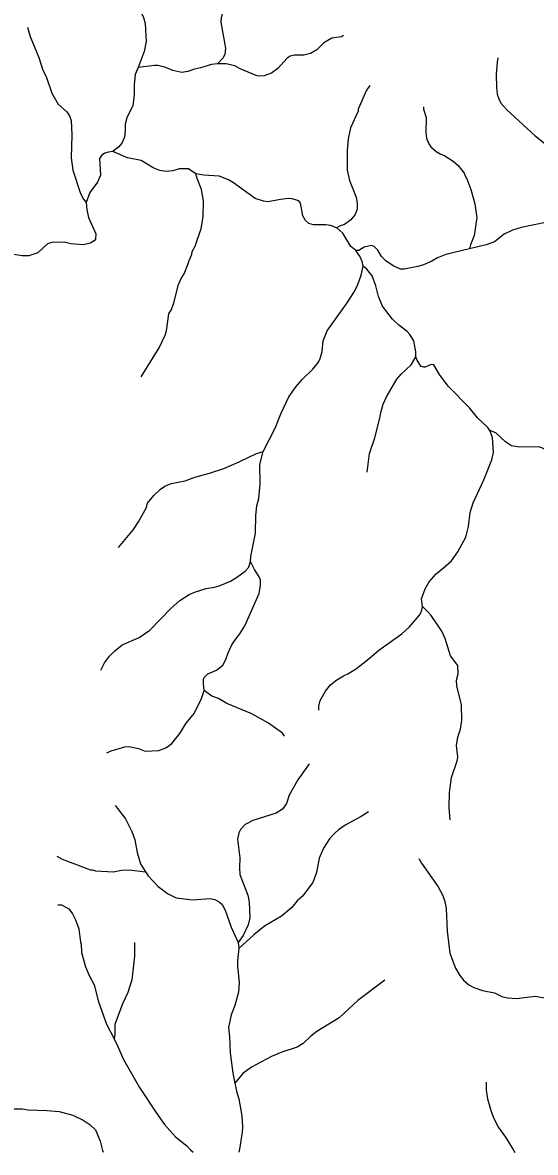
# Model space of a CAD drawing. Extents: x 500 to 555.2, y 9115.7 to 9171.
# Drawn here: x 534.42 to 539.23, y 9115.68 to 9126.27 of the extents above; entities that cross this region are included whole.
import ezdxf

# ---------------------------------------------------------------- set-up
doc = ezdxf.new("R2010")
doc.units = 0
doc.header["$LTSCALE"] = 0.064
doc.layers.add('7', color=7, linetype='Continuous', lineweight=25)

msp = doc.modelspace()

# ---------------------------------------------------------------- linework, layer by layer
at = {"layer": '7'}
for points in [[(535.2595, 9126.8509), (535.2825, 9126.8289), (535.2926, 9126.7941), (535.2788, 9126.7386), (535.2594, 9126.6649), (535.2595, 9126.6417), (535.267, 9126.6211), (535.4102, 9126.4457), (535.5048, 9126.3967), (535.5164, 9126.3865), (535.5306, 9126.3653), (535.5529, 9126.3177), (535.5699, 9126.2628), (535.5776, 9126.0949), (535.5611, 9125.9995), (535.5024, 9125.8508)], [(536.6379, 9126.6896), (536.6157, 9126.644), (536.5764, 9126.5966), (536.5032, 9126.5379), (536.3706, 9126.4612), (536.3338, 9126.4276), (536.298, 9126.3721), (536.2823, 9126.3169), (536.278, 9126.2739), (536.3221, 9126.0296), (536.3173, 9125.9739), (536.2998, 9125.9394), (536.2486, 9125.8846)], [(534.4676, 9126.2292), (534.4916, 9126.1413), (534.5735, 9125.9443), (534.6113, 9125.8262), (534.641, 9125.7666), (534.6933, 9125.6093), (534.7528, 9125.507), (534.8365, 9125.4331), (534.8616, 9125.3971), (534.8772, 9125.3541), (534.882, 9125.2187), (534.8773, 9125.0042), (534.8905, 9124.8869), (534.9644, 9124.6704), (534.993, 9124.6146), (535.0176, 9124.5847)], [(537.4291, 9126.1497), (537.411, 9126.138), (537.3201, 9126.1242), (537.245, 9126.0823), (537.1775, 9126.0152), (537.1194, 9125.9799), (537.0566, 9125.9668), (536.9678, 9125.9666), (536.9273, 9125.9576), (536.8996, 9125.9388), (536.8127, 9125.8404), (536.753, 9125.796), (536.6835, 9125.7728), (536.6306, 9125.7699), (536.6088, 9125.7738), (536.4601, 9125.8388), (536.4108, 9125.8665), (536.3294, 9125.8846), (536.2495, 9125.8847), (536.2486, 9125.8846)], [(536.2486, 9125.8846), (536.19, 9125.8774), (536.0887, 9125.8468), (536.031, 9125.8355), (535.9706, 9125.8124), (535.9137, 9125.8028), (535.8278, 9125.8228), (535.7533, 9125.8523), (535.6891, 9125.8682), (535.6563, 9125.8699), (535.5024, 9125.8508)], [(538.8763, 9125.942), (538.8677, 9125.9005), (538.8599, 9125.783), (538.8615, 9125.6637), (538.8698, 9125.5994), (538.8843, 9125.5556), (538.9045, 9125.5169), (538.9588, 9125.4527), (539.224, 9125.2106), (539.3174, 9125.1383), (539.4962, 9124.9661), (539.5613, 9124.8851)], [(535.5024, 9125.8508), (535.4756, 9125.783), (535.4661, 9125.6872), (535.4659, 9125.5912), (535.453, 9125.495), (535.3975, 9125.3768), (535.3812, 9125.3185), (535.3824, 9125.2575), (535.3753, 9125.1976), (535.3498, 9125.1407), (535.3214, 9125.1071), (535.2664, 9125.0623)], [(537.6756, 9125.6815), (537.6453, 9125.6375), (537.5676, 9125.4588), (537.5653, 9125.4415), (537.4956, 9125.2854), (537.4738, 9125.18), (537.464, 9125.0717), (537.4624, 9124.8868), (537.486, 9124.7917), (537.5459, 9124.6348), (537.5574, 9124.5757), (537.5557, 9124.5224), (537.539, 9124.4727), (537.4972, 9124.4237), (537.4389, 9124.3798), (537.3913, 9124.3618), (537.3642, 9124.3464)], [(538.1775, 9125.4822), (538.1791, 9125.4598), (538.2022, 9125.3806), (538.2005, 9125.2379), (538.2054, 9125.1888), (538.2274, 9125.135), (538.2488, 9125.1063), (538.2961, 9125.0626), (538.3354, 9125.0397), (538.3771, 9125.0236), (538.4557, 9124.9714), (538.5046, 9124.931), (538.5609, 9124.8593), (538.5615, 9124.8467), (538.5842, 9124.8054), (538.6234, 9124.7076), (538.6611, 9124.573), (538.6776, 9124.44), (538.6546, 9124.274), (538.6189, 9124.1887), (538.6103, 9124.1518)], [(535.2664, 9125.0623), (535.2262, 9125.0577), (535.19, 9125.0461), (535.1611, 9125.0267), (535.1421, 9124.9985), (535.1506, 9124.8421), (535.1223, 9124.774), (535.0514, 9124.678), (535.0176, 9124.5847)], [(536.0446, 9124.8526), (535.9745, 9124.9004), (535.8867, 9124.9006), (535.8284, 9124.8812), (535.7672, 9124.876), (535.707, 9124.8854), (535.6446, 9124.9096), (535.5332, 9124.9775), (535.4045, 9125.0046), (535.2664, 9125.0623)], [(535.5308, 9122.9524), (535.7012, 9123.2236), (535.7575, 9123.3412), (535.7695, 9123.3822), (535.7923, 9123.5411), (535.8162, 9123.5833), (535.8376, 9123.6454), (535.8816, 9123.8151), (535.906, 9123.8724), (535.9337, 9123.9168), (535.97, 9124.0026), (535.9812, 9124.0424), (536.0071, 9124.0964), (536.0116, 9124.1265), (536.0369, 9124.1761), (536.0933, 9124.3421), (536.1139, 9124.4511), (536.1154, 9124.6002), (536.0985, 9124.7074), (536.0566, 9124.8087), (536.0446, 9124.8526)], [(537.3642, 9124.3464), (537.3063, 9124.3677), (537.2637, 9124.3751), (537.1475, 9124.3768), (537.1031, 9124.3889), (537.0712, 9124.4161), (537.0464, 9124.4584), (537.0263, 9124.5775), (537.0106, 9124.6011), (536.9488, 9124.6183), (536.9113, 9124.6215), (536.8373, 9124.6134), (536.7208, 9124.5907), (536.6783, 9124.5959), (536.6012, 9124.6217), (536.3983, 9124.7689), (536.3504, 9124.7978), (536.2634, 9124.8327), (536.1196, 9124.8398), (536.0446, 9124.8526)], [(535.0176, 9124.5847), (535.0228, 9124.5174), (535.0398, 9124.4439), (535.1083, 9124.2903), (535.1053, 9124.2424), (535.0914, 9124.226), (535.0555, 9124.2049), (534.991, 9124.1888), (534.8729, 9124.1984), (534.8106, 9124.2117), (534.6951, 9124.2083), (534.653, 9124.1959), (534.5628, 9124.112), (534.4793, 9124.0855), (534.4156, 9124.0837), (534.2968, 9124.1039), (534.2417, 9124.1299), (534.1072, 9124.2201), (534.1046, 9124.2222)], [(539.337, 9124.4026), (539.3363, 9124.4016), (539.0943, 9124.351), (539.0137, 9124.3269), (538.9349, 9124.2878), (538.8445, 9124.2167), (538.7657, 9124.1893), (538.6103, 9124.1518)], [(537.544, 9124.1334), (537.4969, 9124.1739), (537.4211, 9124.2969), (537.3651, 9124.3461), (537.3642, 9124.3464)], [(538.6103, 9124.1518), (538.3891, 9124.0984), (538.3109, 9124.0675), (538.2573, 9124.0358), (538.1785, 9123.9998), (538.1266, 9123.9837), (537.9967, 9123.9593), (537.9619, 9123.9607), (537.8932, 9123.9911), (537.8263, 9124.0367), (537.7861, 9124.08), (537.752, 9124.1366), (537.7147, 9124.1736), (537.6912, 9124.1819), (537.6219, 9124.1658), (537.5732, 9124.135), (537.544, 9124.1334)], [(537.6131, 9123.987), (537.6033, 9124.0329), (537.5802, 9124.0804), (537.544, 9124.1334)], [(536.6757, 9122.2509), (536.6758, 9122.2513), (536.7881, 9122.4696), (536.8401, 9122.6035), (536.9153, 9122.7634), (536.9844, 9122.8613), (537.0451, 9122.9284), (537.1412, 9123.0212), (537.1928, 9123.089), (537.2109, 9123.1218), (537.2294, 9123.1887), (537.2395, 9123.2872), (537.2747, 9123.3806), (537.4626, 9123.6446), (537.5262, 9123.7426), (537.5604, 9123.8075), (537.5947, 9123.9051), (537.6131, 9123.987)], [(538.1074, 9123.1392), (538.1069, 9123.1859), (538.0873, 9123.2893), (538.0518, 9123.3478), (538.0248, 9123.3766), (537.9473, 9123.4362), (537.8883, 9123.4904), (537.7936, 9123.6122), (537.7561, 9123.7026), (537.7327, 9123.8022), (537.6986, 9123.8959), (537.6485, 9123.9602), (537.6131, 9123.987)], [(537.649, 9122.0587), (537.6718, 9122.2314), (537.7211, 9122.3798), (537.7672, 9122.5511), (537.7818, 9122.6291), (537.802, 9122.6933), (537.8323, 9122.7633), (537.9273, 9122.9276), (537.9683, 9122.9773), (538.0617, 9123.0642), (538.1074, 9123.1392)], [(538.8015, 9122.4481), (538.7809, 9122.4754), (538.6839, 9122.5668), (538.6088, 9122.6599), (538.4108, 9122.8628), (538.3287, 9122.9743), (538.2759, 9123.0627), (538.2507, 9123.0662), (538.1947, 9123.0414), (538.1802, 9123.0405), (538.1529, 9123.0504), (538.1177, 9123.1062), (538.1074, 9123.1382), (538.1074, 9123.1392)], [(538.1697, 9120.7989), (538.1594, 9120.8692), (538.1952, 9120.9633), (538.2325, 9121.0289), (538.2961, 9121.1038), (538.3665, 9121.1595), (538.4398, 9121.228), (538.5015, 9121.3103), (538.5744, 9121.4494), (538.5989, 9121.5479), (538.6172, 9121.6796), (538.6452, 9121.7714), (538.7456, 9121.9871), (538.8204, 9122.1744), (538.8335, 9122.2432), (538.8252, 9122.3811), (538.8015, 9122.4481)], [(539.3346, 9122.2618), (539.2888, 9122.2861), (539.2551, 9122.2941), (539.0773, 9122.2909), (539.0036, 9122.3038), (538.9478, 9122.3405), (538.8565, 9122.4252), (538.8015, 9122.4481)], [(535.3195, 9121.3512), (535.4607, 9121.5211), (535.5073, 9121.5916), (535.5817, 9121.7248), (535.5921, 9121.7655), (535.6501, 9121.8385), (535.712, 9121.8986), (535.7536, 9121.9252), (535.8134, 9121.951), (535.9436, 9121.9771), (536.0337, 9122.0103), (536.174, 9122.0479), (536.3077, 9122.0918), (536.4496, 9122.1528), (536.6134, 9122.2332), (536.6757, 9122.2509)], [(536.5564, 9121.2191), (536.5594, 9121.2678), (536.6043, 9121.486), (536.6062, 9121.6509), (536.6178, 9121.7427), (536.634, 9121.8116), (536.647, 9121.948), (536.6455, 9122.1278), (536.6757, 9122.2509)], [(535.155, 9120.2006), (535.1872, 9120.2695), (535.2364, 9120.3339), (535.2844, 9120.3836), (535.3524, 9120.438), (535.5147, 9120.5092), (535.6143, 9120.576), (535.813, 9120.7827), (535.8949, 9120.8532), (535.9828, 9120.9097), (536.0422, 9120.9371), (536.1413, 9120.9669), (536.2209, 9120.9796), (536.2639, 9120.9922), (536.3701, 9121.037), (536.4249, 9121.0695), (536.5076, 9121.1295), (536.5398, 9121.1677), (536.5564, 9121.2191)], [(536.1219, 9120.0112), (536.1156, 9120.0756), (536.1172, 9120.1168), (536.1231, 9120.132), (536.1574, 9120.1689), (536.2386, 9120.2012), (536.2975, 9120.2471), (536.3258, 9120.3017), (536.3472, 9120.3653), (536.382, 9120.4401), (536.4215, 9120.5), (536.458, 9120.5434), (536.5029, 9120.6167), (536.6373, 9120.9218), (536.6519, 9120.9999), (536.6501, 9121.0476), (536.638, 9121.0766), (536.593, 9121.1459), (536.5564, 9121.2191)], [(537.1963, 9119.8264), (537.1983, 9119.8654), (537.21, 9119.9161), (537.2585, 9120.0054), (537.308, 9120.0633), (537.365, 9120.1105), (537.4292, 9120.1492), (537.4691, 9120.1661), (537.5503, 9120.2188), (537.6689, 9120.311), (537.7591, 9120.3897), (537.9769, 9120.542), (538.0481, 9120.6067), (538.1409, 9120.7157), (538.1583, 9120.7515), (538.1697, 9120.7989)], [(538.4277, 9118.7981), (538.4203, 9118.9162), (538.4222, 9119.0548), (538.4399, 9119.195), (538.4972, 9119.3629), (538.4989, 9119.3891), (538.4875, 9119.4947), (538.5011, 9119.5754), (538.5264, 9119.6498), (538.5383, 9119.7336), (538.5352, 9119.8768), (538.4921, 9120.0554), (538.4892, 9120.1087), (538.5021, 9120.1666), (538.4989, 9120.2465), (538.431, 9120.337), (538.3821, 9120.4986), (538.3513, 9120.5669), (538.2517, 9120.7156), (538.217, 9120.7511), (538.1697, 9120.7989)], [(535.2109, 9119.4274), (535.2506, 9119.4452), (535.3801, 9119.4824), (535.4201, 9119.4875), (535.5075, 9119.468), (535.5704, 9119.4441), (535.6978, 9119.448), (535.7641, 9119.4726), (535.8186, 9119.5155), (535.8953, 9119.6069), (535.9536, 9119.7046), (536.03, 9119.7961), (536.099, 9119.9357), (536.1219, 9120.0112)], [(536.8771, 9119.5839), (536.8554, 9119.6098), (536.7243, 9119.7059), (536.5689, 9119.794), (536.3336, 9119.8887), (536.2582, 9119.9352), (536.1941, 9119.9594), (536.1219, 9120.0112)], [(537.1073, 9119.325), (537.0849, 9119.2939), (537.0001, 9119.1731), (536.9197, 9119.0288), (536.893, 9118.9529), (536.8553, 9118.9004), (536.7974, 9118.8608), (536.5786, 9118.7921), (536.5077, 9118.7569), (536.4643, 9118.7096), (536.4477, 9118.6788), (536.4338, 9118.6182), (536.4403, 9118.5695), (536.4583, 9118.4426), (536.4535, 9118.3507), (536.4564, 9118.2864), (536.5308, 9118.0927), (536.5455, 9118.0263), (536.5502, 9117.8801), (536.5351, 9117.8139), (536.4866, 9117.7166), (536.4427, 9117.6505), (536.4487, 9117.593)], [(535.289, 9118.9348), (535.3865, 9118.8097), (535.4447, 9118.6904), (535.4725, 9118.6116), (535.4939, 9118.4942), (535.5268, 9118.3854), (535.5735, 9118.3132)], [(537.6643, 9118.8756), (537.5927, 9118.8288), (537.4458, 9118.75), (537.3828, 9118.7069), (537.3434, 9118.6716), (537.2982, 9118.6197), (537.2406, 9118.5324), (537.2009, 9118.4407), (537.1766, 9118.306), (537.1404, 9118.2127), (537.0434, 9118.0831), (536.9937, 9118.0398), (536.9419, 9117.9749), (536.847, 9117.8964), (536.687, 9117.8017), (536.5875, 9117.7205), (536.4487, 9117.593)], [(534.7412, 9118.4594), (534.7927, 9118.4293), (535.0574, 9118.33), (535.0722, 9118.3309), (535.1048, 9118.3214), (535.2731, 9118.3132), (535.3479, 9118.3262), (535.4192, 9118.3296), (535.5735, 9118.3132)], [(538.1339, 9118.4356), (538.1583, 9118.3933), (538.3145, 9118.17), (538.3596, 9118.0894), (538.3789, 9118.0349), (538.3923, 9117.9686), (538.3989, 9117.7554), (538.4263, 9117.5491), (538.48, 9117.4105), (538.5188, 9117.3404), (538.5539, 9117.2969), (538.6032, 9117.2528), (538.6518, 9117.2283), (538.7314, 9117.2012), (538.8456, 9117.1778), (538.9139, 9117.1449), (538.9665, 9117.1305), (539.0492, 9117.124), (539.2256, 9117.1452), (539.3305, 9117.1272)], [(535.5735, 9118.3132), (535.5983, 9118.2749), (535.6913, 9118.1733), (535.7788, 9118.1079), (535.8607, 9118.0681), (536.0133, 9118.0508), (536.1786, 9118.062), (536.2238, 9118.0523), (536.2669, 9118.0285), (536.29, 9118.0053), (536.3186, 9117.9528), (536.3745, 9117.7921), (536.4427, 9117.6505)], [(534.7519, 9118.0019), (534.7852, 9118.0013), (534.8542, 9117.9637), (534.887, 9117.9195), (534.9163, 9117.8609), (534.9491, 9117.7766), (534.9618, 9117.6519), (534.969, 9117.6328), (534.9724, 9117.5559), (535.0099, 9117.4214), (535.0431, 9117.3417), (535.0902, 9117.2535), (535.1318, 9117.0949), (535.2065, 9116.8828), (535.2776, 9116.7456)], [(535.4708, 9117.6485), (535.4708, 9117.5219), (535.4445, 9117.2989), (535.4067, 9117.1808), (535.3567, 9117.0743), (535.2842, 9116.88), (535.2855, 9116.7909), (535.2776, 9116.7456)], [(536.4487, 9117.593), (536.4339, 9117.4805), (536.4337, 9117.4273), (536.4502, 9117.2732), (536.4438, 9117.1828), (536.409, 9117.0593), (536.3746, 9116.9708), (536.3502, 9116.8519), (536.36, 9116.7647), (536.3666, 9116.6165), (536.3913, 9116.426), (536.411, 9116.3313)], [(537.817, 9117.2969), (537.562, 9117.1055), (537.387, 9116.944), (537.1791, 9116.8159), (537.1228, 9116.7729), (537.0517, 9116.7037), (536.9955, 9116.6685), (536.8498, 9116.6218), (536.7535, 9116.5816), (536.565, 9116.4809), (536.4836, 9116.4225), (536.411, 9116.3313)], [(535.2776, 9116.7456), (535.3105, 9116.6821), (535.3673, 9116.552), (535.5149, 9116.2914), (535.6682, 9116.0589), (535.7507, 9115.9434), (535.8537, 9115.8276), (535.9597, 9115.7428), (535.9959, 9115.7068), (536.018, 9115.6848)], [(538.7652, 9116.3412), (538.7663, 9116.2648), (538.7778, 9116.184), (538.8116, 9116.0663), (538.8385, 9116.0004), (538.8822, 9115.9164), (538.9473, 9115.8256), (539.0206, 9115.7035), (539.0334, 9115.6823)], [(536.411, 9116.3313), (536.4294, 9116.2433), (536.4472, 9116.1859), (536.4749, 9116.0251), (536.4829, 9115.9223), (536.4799, 9115.8716), (536.4535, 9115.7117), (536.449, 9115.6844)], [(534.0323, 9116.1368), (534.0675, 9116.1301), (534.1434, 9116.1023), (534.2006, 9116.0908), (534.4195, 9116.0904), (534.4726, 9116.0808), (534.6471, 9116.0756), (534.7647, 9116.0642), (534.8913, 9116.0304), (534.9896, 9115.9839), (535.0527, 9115.9412), (535.1046, 9115.8925), (535.148, 9115.7865), (535.1709, 9115.7002), (535.1748, 9115.6854)]]:
    msp.add_lwpolyline(points, dxfattribs=at)

doc.saveas('drawing.dxf')
